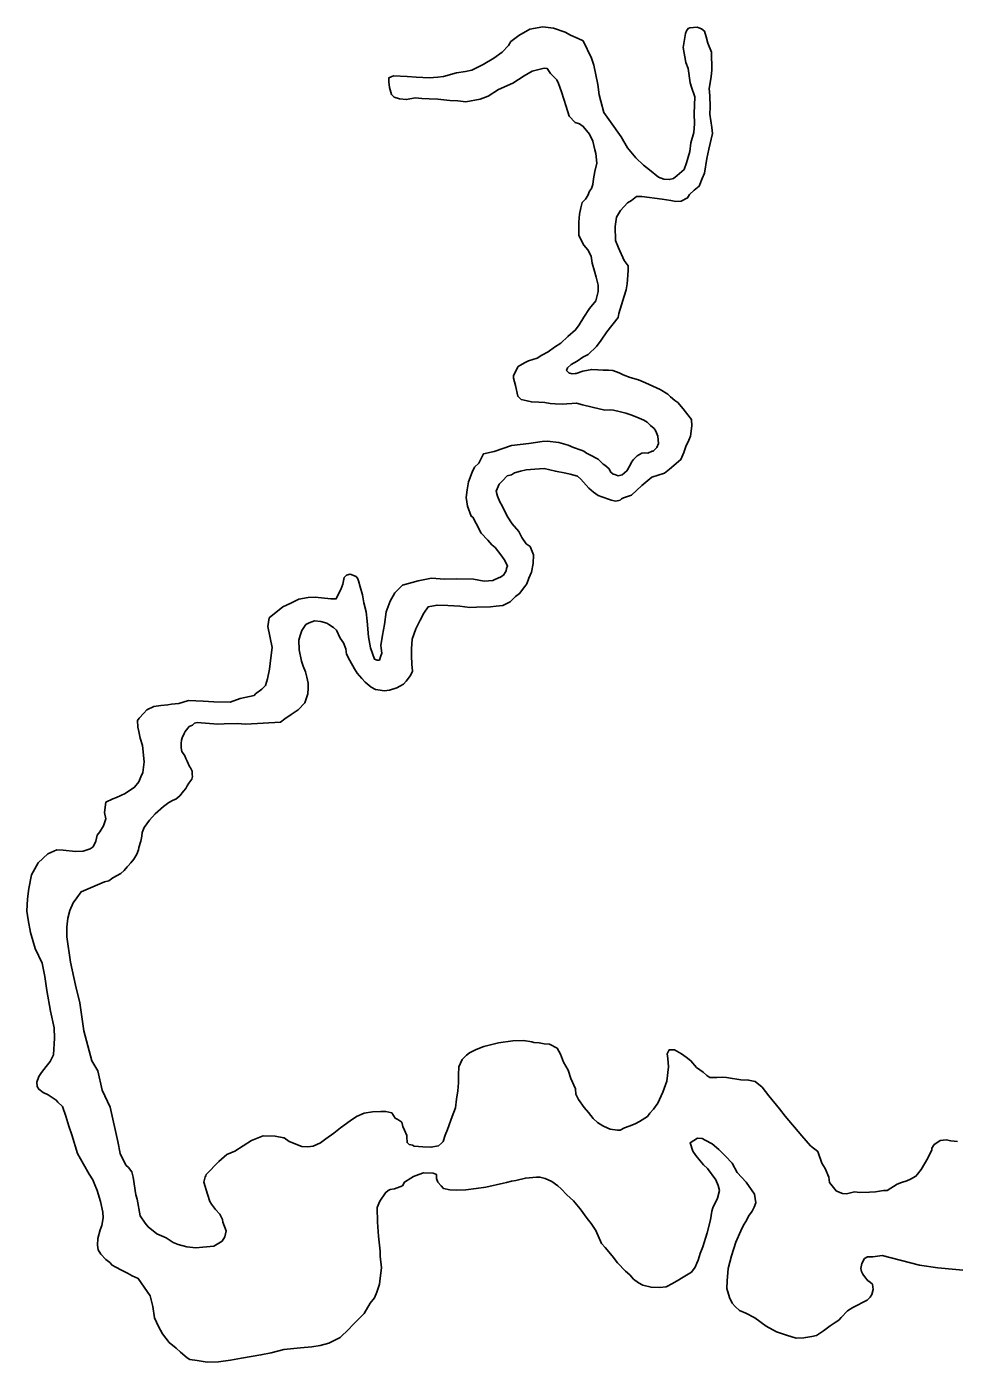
# Model space of a CAD drawing. Extents: x -83719 to 153526, y -11835 to 11446.
# Drawn here: x -2895.7 to -2838.3, y -828.8 to -746.2 of the extents above; entities that cross this region are included whole.
import ezdxf

# ---------------------------------------------------------------- set-up
doc = ezdxf.new("R2010")
doc.units = 0
doc.layers.add('Level 9', color=7, linetype='Continuous')

msp = doc.modelspace()

# ---------------------------------------------------------------- linework, layer by layer
at = {"layer": 'Level 9'}
for points in [[(-2853.273, -752.423), (-2853.396, -751.592), (-2853.376, -751.124), (-2853.395, -750.457), (-2853.442, -749.991), (-2853.328, -749.287), (-2853.274, -748.851), (-2853.305, -747.751), (-2853.521, -747.19), (-2853.632, -746.792), (-2853.741, -746.461), (-2853.912, -746.299), (-2854.08, -746.237), (-2854.181, -746.207), (-2854.646, -746.253), (-2854.745, -746.289), (-2854.841, -746.426), (-2854.903, -746.594), (-2855.045, -747.466), (-2854.885, -748.396), (-2854.742, -748.759), (-2854.616, -749.657), (-2854.542, -749.922), (-2854.326, -750.517), (-2854.363, -751.552), (-2854.345, -752.186), (-2854.397, -752.721), (-2854.578, -753.361), (-2854.63, -753.896), (-2854.843, -754.603), (-2854.998, -755.008), (-2855.42, -755.387), (-2855.648, -755.56), (-2855.912, -755.635), (-2856.246, -755.611), (-2856.582, -755.487), (-2857.128, -755.035), (-2857.502, -754.745), (-2857.981, -754.291), (-2858.498, -753.671), (-2858.884, -752.981), (-2859.543, -752.065), (-2859.959, -751.476), (-2860.145, -750.78), (-2860.256, -750.383), (-2860.341, -749.751), (-2860.574, -748.556), (-2860.719, -748.126), (-2861.25, -747.04), (-2861.553, -746.915), (-2862.025, -746.695), (-2862.364, -746.504), (-2863.07, -746.257), (-2863.738, -746.175), (-2864.533, -746.331), (-2865.221, -746.718), (-2865.71, -747.099), (-2865.869, -747.337), (-2866.257, -747.748), (-2866.779, -748.13), (-2867.434, -748.516), (-2868.123, -748.869), (-2868.521, -748.947), (-2869.084, -749.029), (-2869.877, -749.252), (-2870.242, -749.296), (-2870.774, -749.344), (-2871.174, -749.322), (-2871.574, -749.3), (-2872.141, -749.249), (-2872.975, -749.206), (-2873.271, -749.348), (-2873.264, -749.581), (-2873.22, -749.947), (-2873.108, -750.378), (-2872.937, -750.54), (-2872.602, -750.63), (-2872.167, -750.685), (-2871.638, -750.57), (-2871.237, -750.625), (-2870.77, -750.646), (-2870.237, -750.664), (-2869.502, -750.743), (-2869.002, -750.763), (-2868.501, -750.815), (-2867.607, -750.657), (-2867.112, -750.476), (-2866.492, -750.058), (-2865.604, -749.666), (-2864.884, -749.212), (-2864.392, -748.931), (-2863.665, -748.743), (-2863.465, -748.771), (-2863.257, -749.066), (-2862.879, -749.456), (-2862.773, -749.686), (-2862.592, -750.215), (-2862.3, -751.108), (-2862.117, -751.704), (-2861.739, -752.094), (-2861.47, -752.186)], [(-2861.47, -752.186), (-2861.233, -752.346), (-2860.853, -752.836), (-2860.641, -753.264), (-2860.526, -753.795), (-2860.453, -754.027), (-2860.402, -754.626), (-2860.521, -755.13), (-2860.608, -755.6), (-2860.646, -755.937)], [(-2858.862, -775.392), (-2858.751, -775.34), (-2858.257, -775.159), (-2857.607, -774.574), (-2856.99, -774.056), (-2856.198, -773.8), (-2855.905, -773.558), (-2855.189, -772.97), (-2855.002, -772.531), (-2854.879, -772.161), (-2854.691, -771.755), (-2854.597, -771.518), (-2854.516, -770.882), (-2854.527, -770.482), (-2854.768, -770.188), (-2855.045, -769.829), (-2855.389, -769.438), (-2855.559, -769.309), (-2855.832, -769.083), (-2856.003, -768.921), (-2856.477, -768.634), (-2857.387, -768.226), (-2857.826, -768.038), (-2858.329, -767.885), (-2858.767, -767.731), (-2859.003, -767.604), (-2859.407, -767.448), (-2859.674, -767.422), (-2860.007, -767.432), (-2860.341, -767.408), (-2860.708, -767.385), (-2861.27, -767.501), (-2861.666, -767.645), (-2861.732, -767.647), (-2861.932, -767.653), (-2862.066, -767.623), (-2862.099, -767.624), (-2862.27, -767.462), (-2862.208, -767.294), (-2861.981, -767.087), (-2861.621, -766.876), (-2861.261, -766.633), (-2860.934, -766.457), (-2860.414, -765.975), (-2860.126, -765.566), (-2859.775, -765.056), (-2859.067, -764.168), (-2859.04, -763.933), (-2858.705, -762.856), (-2858.583, -762.452), (-2858.527, -762.083), (-2858.475, -761.548), (-2858.451, -761.247), (-2858.458, -760.98), (-2858.7, -760.653), (-2859.056, -759.862), (-2859.235, -759.4), (-2859.26, -758.532), (-2859.176, -757.963), (-2858.921, -757.555), (-2858.502, -757.076), (-2858.24, -756.935), (-2857.947, -756.693), (-2857.614, -756.684), (-2856.344, -756.848), (-2855.809, -756.933), (-2855.508, -756.992), (-2855.175, -756.982), (-2854.781, -756.771), (-2854.654, -756.567), (-2854.362, -756.292), (-2854.069, -756.05), (-2853.883, -755.577), (-2853.726, -755.239), (-2853.585, -754.334), (-2853.468, -753.763), (-2853.229, -752.789), (-2853.273, -752.423)], [(-2860.646, -755.937), (-2860.718, -756.197), (-2860.858, -756.357), (-2860.958, -756.616), (-2861.097, -756.855), (-2861.297, -757.055), (-2861.396, -757.394), (-2861.476, -757.772), (-2861.516, -758.271), (-2861.516, -758.65), (-2861.516, -759.069), (-2861.378, -759.339)], [(-2861.378, -759.339), (-2861.192, -759.688), (-2860.95, -759.982), (-2860.739, -760.376), (-2860.694, -760.809), (-2860.546, -761.306), (-2860.436, -761.67), (-2860.322, -762.167), (-2860.314, -762.467), (-2860.311, -762.567), (-2860.461, -763.139), (-2860.847, -763.617), (-2861.198, -764.161), (-2861.484, -764.636), (-2861.709, -764.943), (-2862.197, -765.357), (-2862.618, -765.77), (-2863.01, -766.014), (-2863.402, -766.292), (-2863.796, -766.504), (-2864.09, -766.679), (-2864.618, -766.861), (-2864.881, -766.968), (-2865.274, -767.213), (-2865.558, -767.755), (-2865.553, -767.922), (-2865.44, -768.386), (-2865.289, -769.049), (-2865.083, -769.244), (-2864.714, -769.333), (-2864.446, -769.393), (-2863.98, -769.413), (-2863.613, -769.436), (-2863.278, -769.493), (-2862.978, -769.518), (-2862.544, -769.539), (-2861.647, -769.481), (-2861.278, -769.57), (-2860.675, -769.72), (-2859.904, -769.899), (-2859.538, -769.889), (-2859.371, -769.917), (-2858.935, -770.005), (-2858.6, -770.096), (-2858.298, -770.187), (-2857.927, -770.344), (-2857.489, -770.532), (-2857.285, -770.66), (-2857.08, -770.854), (-2856.842, -771.048), (-2856.737, -771.212), (-2856.629, -771.509), (-2856.589, -771.741), (-2856.582, -771.975), (-2856.675, -772.211), (-2856.902, -772.451), (-2856.968, -772.453), (-2857.232, -772.561), (-2857.459, -772.548)], [(-2864.607, -771.967), (-2865.668, -772.097), (-2866.757, -772.462), (-2867.419, -772.614), (-2867.702, -773.189), (-2867.961, -773.43), (-2868.119, -773.735), (-2868.335, -774.342), (-2868.421, -774.845), (-2868.474, -775.314), (-2868.393, -775.845), (-2868.175, -776.473), (-2868.073, -776.537), (-2867.862, -776.932), (-2867.546, -777.524), (-2867.135, -777.946), (-2866.893, -778.24), (-2866.689, -778.401), (-2866.343, -778.858), (-2866.135, -779.153), (-2865.924, -779.547), (-2865.986, -779.716), (-2866.015, -779.85), (-2866.079, -779.952), (-2866.174, -780.122), (-2866.403, -780.262), (-2866.436, -780.263), (-2866.831, -780.441), (-2867.362, -780.489), (-2868.031, -780.374), (-2869.065, -780.337), (-2869.83, -780.358), (-2870.63, -780.314), (-2871.458, -780.471), (-2872.416, -780.732), (-2872.902, -781.212), (-2873.187, -781.721), (-2873.435, -782.396), (-2873.546, -783.166), (-2873.66, -783.837), (-2873.775, -784.475), (-2873.737, -784.64), (-2873.696, -784.94), (-2873.789, -785.176), (-2873.85, -785.378), (-2873.983, -785.382), (-2874.151, -785.32), (-2874.404, -784.626), (-2874.523, -783.928), (-2874.617, -782.963), (-2874.667, -782.397), (-2874.816, -781.834), (-2874.896, -781.335), (-2875.044, -780.839), (-2875.154, -780.475), (-2875.191, -780.342), (-2875.294, -780.212), (-2875.665, -780.055), (-2875.896, -780.129), (-2876.025, -780.266), (-2876.114, -780.669), (-2876.238, -781.006), (-2876.364, -781.243), (-2876.521, -781.581), (-2876.854, -781.591), (-2877.822, -781.484), (-2878.255, -781.497), (-2878.851, -781.614), (-2879.343, -781.861), (-2879.837, -782.075), (-2880.683, -782.767), (-2880.767, -783.303), (-2880.498, -784.597), (-2880.58, -785.234), (-2880.66, -785.937), (-2880.776, -786.541), (-2880.897, -786.945), (-2881.124, -787.185), (-2881.515, -787.463), (-2881.612, -787.566), (-2882.473, -787.757), (-2883.099, -787.975), (-2884.098, -787.969), (-2884.765, -787.921), (-2885.666, -787.88), (-2886.26, -788.064), (-2886.725, -788.11), (-2886.956, -788.15), (-2887.388, -788.196), (-2887.82, -788.241), (-2888.246, -788.453), (-2888.44, -788.659), (-2888.731, -788.968), (-2888.827, -789.104), (-2888.815, -789.537), (-2888.741, -789.802), (-2888.663, -790.201), (-2888.517, -790.664), (-2888.422, -791.663), (-2888.503, -792.332), (-2888.628, -792.603)], [(-2859.635, -773.529), (-2859.908, -773.303), (-2860.009, -773.24), (-2860.317, -772.948), (-2860.825, -772.662), (-2861.027, -772.567), (-2861.197, -772.439), (-2861.365, -772.377), (-2861.836, -772.223), (-2862.173, -772.066), (-2862.744, -771.915), (-2863.478, -771.835), (-2863.778, -771.844), (-2864.607, -771.967)], [(-2857.459, -772.548), (-2857.617, -772.579), (-2857.897, -772.738), (-2858.116, -772.958), (-2858.245, -773.136)], [(-2866.402, -775.589), (-2866.546, -775.226), (-2866.621, -774.928), (-2866.433, -774.488), (-2866.239, -774.283), (-2865.948, -773.974), (-2865.684, -773.9), (-2865.487, -773.794), (-2865.124, -773.684), (-2864.76, -773.607), (-2864.229, -773.559), (-2863.664, -773.509), (-2862.96, -773.69), (-2862.324, -773.805), (-2862.056, -773.865), (-2861.586, -773.985), (-2861.381, -774.179), (-2860.899, -774.733), (-2860.592, -774.992), (-2860.32, -775.184), (-2860.085, -775.278), (-2859.614, -775.431), (-2859.507, -775.471)], [(-2859.635, -773.529), (-2859.592, -773.636), (-2859.532, -773.755), (-2859.392, -773.875), (-2859.272, -773.895), (-2859.071, -773.964)], [(-2858.245, -773.136), (-2858.279, -773.191), (-2858.501, -773.598), (-2858.532, -773.665), (-2858.825, -773.907), (-2859.071, -773.964)], [(-2872.206, -786.683), (-2871.925, -786.325), (-2871.8, -786.055), (-2871.845, -785.622), (-2871.859, -785.122), (-2871.872, -784.688), (-2871.822, -784.086), (-2871.607, -783.446), (-2871.323, -782.904), (-2871.102, -782.464), (-2870.846, -782.089), (-2870.284, -781.973), (-2869.617, -781.988), (-2868.883, -782.034), (-2868.249, -782.116), (-2867.849, -782.105), (-2866.984, -782.081), (-2866.619, -782.037), (-2866.221, -781.992), (-2865.761, -781.779), (-2865.438, -781.436), (-2865.176, -781.262), (-2864.856, -780.819), (-2864.727, -780.649), (-2864.604, -780.311), (-2864.448, -779.94), (-2864.33, -779.402), (-2864.312, -778.868), (-2864.526, -778.34), (-2864.764, -778.18), (-2865.041, -777.787), (-2865.218, -777.425), (-2865.631, -776.936), (-2865.944, -776.477), (-2866.262, -775.819), (-2866.402, -775.589)], [(-2858.862, -775.392), (-2858.953, -775.47), (-2859.213, -775.53), (-2859.507, -775.471)], [(-2885.437, -792.446), (-2885.442, -792.246), (-2885.548, -792.049), (-2885.617, -791.951), (-2885.76, -791.621), (-2885.831, -791.456), (-2885.902, -791.291), (-2886.076, -791.029), (-2886.116, -790.797), (-2886.118, -790.73), (-2886.123, -790.53), (-2886.096, -790.329), (-2886.066, -790.194), (-2885.941, -789.924), (-2885.878, -789.789), (-2885.62, -789.481), (-2885.423, -789.409), (-2885.293, -789.271), (-2885.128, -789.233), (-2883.86, -789.331), (-2883.461, -789.32), (-2882.662, -789.297), (-2882.128, -789.349), (-2879.967, -789.222), (-2879.707, -789.014), (-2879.315, -788.736), (-2878.89, -788.457), (-2878.47, -788.011), (-2878.377, -787.775), (-2878.285, -787.472), (-2878.263, -787.104), (-2878.271, -786.804), (-2878.348, -786.439), (-2878.424, -786.107), (-2878.567, -785.744), (-2878.676, -785.447), (-2878.829, -784.75), (-2878.846, -784.15), (-2878.754, -783.847), (-2878.663, -783.544), (-2878.407, -783.17), (-2878.21, -783.064), (-2877.881, -782.955), (-2877.48, -782.977), (-2877.111, -783.1), (-2876.976, -783.163), (-2876.704, -783.356), (-2876.5, -783.517), (-2876.286, -784.011), (-2876.078, -784.306), (-2875.934, -784.669), (-2875.891, -785.002), (-2875.681, -785.396), (-2875.399, -785.922), (-2875.225, -786.184), (-2874.95, -786.51), (-2874.744, -786.738), (-2874.368, -787.061), (-2874.098, -787.187), (-2873.797, -787.246), (-2873.563, -787.272), (-2873.231, -787.23), (-2872.769, -787.083)], [(-2872.206, -786.683), (-2872.354, -786.857), (-2872.593, -786.996), (-2872.769, -787.083)], [(-2888.628, -792.603), (-2888.753, -792.907), (-2889.01, -793.248), (-2889.598, -793.632), (-2890.124, -793.88), (-2890.355, -793.953), (-2890.782, -794.165), (-2890.864, -794.802), (-2890.786, -795.2), (-2890.94, -795.639), (-2891.162, -796.012), (-2891.323, -796.217), (-2891.413, -796.586), (-2891.569, -796.925), (-2891.765, -797.064), (-2892.194, -797.209), (-2892.66, -797.222), (-2893.428, -797.144), (-2893.828, -797.122), (-2894.387, -797.371), (-2894.971, -797.922), (-2895.382, -798.667), (-2895.558, -799.507), (-2895.64, -800.143), (-2895.685, -800.912), (-2895.604, -801.444), (-2895.448, -802.241), (-2895.153, -803.234), (-2894.729, -804.123), (-2894.572, -804.953), (-2894.448, -805.817), (-2894.211, -807.112), (-2893.982, -808.141), (-2893.965, -808.774), (-2894.035, -809.811), (-2894.223, -810.217), (-2894.481, -810.524), (-2894.77, -810.9), (-2894.93, -811.138), (-2895.053, -811.508), (-2895.045, -811.775), (-2894.94, -811.939), (-2894.669, -812.132), (-2894.365, -812.29), (-2893.856, -812.61), (-2893.753, -812.74), (-2893.479, -812.999), (-2893.262, -813.594), (-2893.078, -814.223), (-2892.897, -814.752), (-2892.531, -815.91), (-2892.179, -816.568), (-2891.829, -817.192), (-2891.585, -817.552), (-2891.513, -817.75), (-2891.334, -818.213), (-2891.115, -818.874), (-2890.963, -819.537), (-2890.953, -819.904), (-2891.039, -820.374), (-2891.132, -820.644), (-2891.283, -821.182), (-2891.305, -821.583), (-2891.263, -821.882), (-2891.089, -822.144), (-2890.78, -822.469), (-2890.545, -822.651)], [(-2873.46, -813.304), (-2873.759, -813.312), (-2874.291, -813.327), (-2874.788, -813.408), (-2875.282, -813.622), (-2875.674, -813.9), (-2876.261, -814.317), (-2876.684, -814.663), (-2877.174, -815.01), (-2877.5, -815.253), (-2877.96, -815.466), (-2878.292, -815.509), (-2878.659, -815.486), (-2879.433, -815.174), (-2879.739, -814.949), (-2879.772, -814.95), (-2880.309, -814.832), (-2881.041, -814.819), (-2881.766, -815.106), (-2882.812, -815.77), (-2883.306, -815.984), (-2883.794, -816.398), (-2884.569, -817.221), (-2884.601, -817.289), (-2884.632, -817.356), (-2884.723, -817.693), (-2884.502, -818.421), (-2884.356, -818.884), (-2884.251, -819.048), (-2884.009, -819.375), (-2883.734, -819.668), (-2883.559, -819.996), (-2883.554, -820.163), (-2883.339, -820.691), (-2883.429, -821.061), (-2883.587, -821.332), (-2884.111, -821.647), (-2884.776, -821.7), (-2885.207, -821.745), (-2885.775, -821.694), (-2886.312, -821.543), (-2886.615, -821.418), (-2887.056, -821.13), (-2887.629, -820.879), (-2888.174, -820.46), (-2888.347, -820.231), (-2888.659, -819.773), (-2888.855, -818.744), (-2888.929, -818.479), (-2889.093, -817.382), (-2889.169, -817.05), (-2889.376, -816.789), (-2889.547, -816.627), (-2889.901, -815.903), (-2890.054, -815.173), (-2890.514, -813.049), (-2891.01, -811.995), (-2891.277, -810.801), (-2891.661, -810.178), (-2892.146, -808.322), (-2892.395, -806.594), (-2892.659, -805.5), (-2892.965, -804.073), (-2893.209, -802.511), (-2893.193, -801.91), (-2893.143, -801.341), (-2893.023, -800.871), (-2892.803, -800.397), (-2892.579, -800.09), (-2892.323, -799.716), (-2890.875, -799.108), (-2890.611, -799.034), (-2890.349, -798.86), (-2889.858, -798.579), (-2889.663, -798.406), (-2889.47, -798.167), (-2889.405, -798.099), (-2889.244, -797.927), (-2889.051, -797.688), (-2888.923, -797.484), (-2888.86, -797.382), (-2888.767, -797.113), (-2888.738, -796.978), (-2888.616, -796.574), (-2888.558, -796.272), (-2888.531, -796.038), (-2888.407, -795.734), (-2888.086, -795.291), (-2887.732, -794.881), (-2887.212, -794.432), (-2886.886, -794.189), (-2886.623, -794.048), (-2886.459, -793.977), (-2886.198, -793.769), (-2885.973, -793.496), (-2885.844, -793.326), (-2885.749, -793.156), (-2885.654, -792.986), (-2885.461, -792.747), (-2885.433, -792.58), (-2885.437, -792.446)], [(-2853.814, -810.878), (-2854.225, -810.593), (-2854.57, -810.169), (-2854.876, -809.944), (-2855.148, -809.751), (-2855.588, -809.496), (-2855.621, -809.497), (-2855.92, -809.506), (-2856.047, -809.743), (-2856.005, -810.042), (-2855.958, -810.541), (-2856.065, -811.446), (-2856.313, -812.12), (-2856.626, -812.797), (-2856.882, -813.171), (-2857.108, -813.411), (-2857.269, -813.616), (-2857.76, -813.93), (-2858.022, -814.071), (-2858.384, -814.214), (-2858.681, -814.323), (-2858.943, -814.464), (-2859.11, -814.469), (-2859.577, -814.415), (-2859.712, -814.352), (-2860.016, -814.194), (-2860.355, -814.003), (-2860.628, -813.744), (-2860.905, -813.384), (-2861.18, -813.058), (-2861.527, -812.567), (-2861.703, -812.239), (-2861.712, -811.905), (-2861.997, -811.279), (-2862.178, -810.75), (-2862.458, -810.257), (-2862.639, -809.762), (-2862.849, -809.4), (-2863.322, -809.147), (-2863.656, -809.123), (-2863.957, -809.064), (-2864.291, -809.04), (-2864.425, -809.011), (-2864.927, -808.925), (-2865.592, -808.944), (-2866.487, -809.069), (-2867.38, -809.294), (-2867.874, -809.475), (-2868.268, -809.686), (-2868.464, -809.825), (-2868.722, -810.1), (-2868.943, -810.54), (-2868.962, -811.041), (-2868.948, -811.541), (-2869, -812.043), (-2869.086, -812.546), (-2869.137, -813.082), (-2869.355, -813.622), (-2869.632, -814.431), (-2869.789, -814.769), (-2869.911, -815.173), (-2870.008, -815.276), (-2870.203, -815.448), (-2870.666, -815.528), (-2871.166, -815.509), (-2871.701, -815.457), (-2871.802, -815.393), (-2872.003, -815.366), (-2872.14, -815.236), (-2872.149, -814.902), (-2872.152, -814.802), (-2872.294, -814.473), (-2872.401, -814.242), (-2872.475, -813.977), (-2872.713, -813.817), (-2872.882, -813.721), (-2873.091, -813.393), (-2873.46, -813.304)], [(-2852.379, -811.214), (-2852.642, -811.195), (-2852.961, -811.215), (-2853.4, -811.215), (-2853.579, -811.095), (-2853.814, -810.878)], [(-2844.118, -818.319), (-2844.451, -818.295), (-2844.947, -818.409), (-2845.181, -818.382), (-2845.349, -818.32), (-2845.585, -818.227), (-2845.999, -817.704), (-2846.042, -817.372), (-2846.257, -816.844), (-2846.466, -816.516), (-2846.72, -815.789), (-2847.162, -815.434), (-2847.713, -814.815), (-2848.746, -813.609), (-2849.092, -813.152), (-2849.747, -812.336), (-2850.162, -811.814), (-2850.604, -811.459), (-2851.006, -811.37), (-2851.473, -811.35), (-2852.242, -811.238), (-2852.379, -811.214)], [(-2866.178, -817.756), (-2865.977, -817.699), (-2865.679, -817.624), (-2865.414, -817.583), (-2864.819, -817.433), (-2864.121, -817.38), (-2863.922, -817.374), (-2863.586, -817.465), (-2863.181, -817.654), (-2862.808, -817.91), (-2862.603, -818.105), (-2862.26, -818.462), (-2861.849, -818.851), (-2861.436, -819.34), (-2860.986, -819.928), (-2860.744, -820.255), (-2860.465, -820.682), (-2860.11, -821.473), (-2859.87, -821.733), (-2859.455, -822.255), (-2859.11, -822.679), (-2858.63, -823.2), (-2858.357, -823.426), (-2858.116, -823.686), (-2857.81, -823.911), (-2857.539, -824.07), (-2857.037, -824.19), (-2856.503, -824.208), (-2856.105, -824.164), (-2855.712, -823.952), (-2855.318, -823.741), (-2855.154, -823.636), (-2854.533, -823.251), (-2854.308, -822.945), (-2854.215, -822.708), (-2854.121, -822.506), (-2853.999, -822.102), (-2853.844, -821.697), (-2853.569, -820.821), (-2853.359, -820.014), (-2853.274, -819.478), (-2853.213, -819.276), (-2852.931, -818.667), (-2852.811, -818.196), (-2852.886, -817.898), (-2853.03, -817.535), (-2853.548, -816.849), (-2853.788, -816.622), (-2853.995, -816.361), (-2854.271, -816.035), (-2854.445, -815.772), (-2854.626, -815.244), (-2854.168, -814.964), (-2853.867, -814.989), (-2853.698, -815.084), (-2853.259, -815.305), (-2852.85, -815.661), (-2852.438, -816.083), (-2852.027, -816.505), (-2851.71, -817.097), (-2851.161, -817.683), (-2850.64, -818.436), (-2850.559, -818.967), (-2850.651, -819.237), (-2850.777, -819.474), (-2851.002, -819.781)], [(-2838.08, -815.178), (-2838.481, -815.123), (-2838.782, -815.065), (-2839.147, -815.108), (-2839.343, -815.247), (-2839.507, -815.352), (-2839.666, -815.59), (-2839.664, -815.69), (-2839.916, -816.198), (-2840.328, -816.91), (-2840.554, -817.184), (-2840.65, -817.32), (-2840.978, -817.496), (-2841.208, -817.603), (-2841.538, -817.712), (-2841.801, -817.82), (-2842.423, -818.204), (-2842.656, -818.211), (-2843.153, -818.292), (-2843.519, -818.302), (-2844.118, -818.319)], [(-2873.856, -823.996), (-2873.8, -823.627), (-2873.718, -822.99), (-2873.806, -822.259), (-2873.814, -821.958), (-2873.907, -821.026), (-2873.965, -820.16), (-2873.99, -819.26), (-2873.835, -818.855), (-2873.483, -818.344), (-2873.321, -818.206), (-2873.19, -818.136), (-2872.925, -818.095), (-2872.43, -817.914), (-2872.304, -817.677), (-2871.911, -817.432), (-2871.748, -817.328), (-2871.418, -817.218), (-2871.121, -817.11), (-2870.521, -817.126), (-2870.319, -817.221), (-2870.312, -817.454), (-2870.239, -817.686), (-2870.033, -817.913), (-2869.895, -818.076), (-2869.493, -818.165), (-2869.093, -818.187), (-2868.494, -818.171), (-2867.864, -818.086), (-2867.271, -817.992)], [(-2866.178, -817.756), (-2867.271, -817.992)], [(-2851.002, -819.781), (-2851.127, -820.052), (-2851.318, -820.357), (-2851.475, -820.695), (-2851.788, -821.405), (-2852.064, -822.247), (-2852.275, -823.021), (-2852.32, -823.79), (-2852.34, -824.258), (-2852.191, -824.821), (-2852.014, -825.183), (-2851.842, -825.379), (-2851.569, -825.638), (-2851.165, -825.793), (-2850.624, -826.079), (-2849.91, -826.593), (-2849.268, -826.942), (-2848.662, -827.158), (-2848.058, -827.341), (-2847.592, -827.328), (-2847.46, -827.291), (-2847.095, -827.248), (-2846.797, -827.173), (-2846.372, -826.894), (-2845.948, -826.581), (-2845.589, -826.337), (-2845.425, -826.233), (-2845.264, -826.061), (-2844.876, -825.65), (-2844.549, -825.44), (-2843.663, -824.982), (-2843.468, -824.809), (-2843.373, -824.64), (-2843.281, -824.337), (-2843.324, -824.004), (-2843.563, -823.81), (-2843.596, -823.811), (-2843.837, -823.518), (-2843.941, -823.387), (-2844.012, -823.222), (-2844.051, -823.023), (-2843.993, -822.721), (-2843.835, -822.416), (-2843.638, -822.311), (-2843.505, -822.307), (-2843.306, -822.301), (-2842.742, -822.219), (-2840.428, -822.821), (-2839.291, -822.989), (-2837.288, -823.167)], [(-2890.545, -822.651), (-2890.401, -822.83), (-2890.161, -822.95), (-2889.822, -823.13), (-2889.442, -823.326)], [(-2889.442, -823.326), (-2889.153, -823.492), (-2888.783, -823.648), (-2888.053, -824.729), (-2887.868, -825.391), (-2887.781, -826.09), (-2887.533, -826.617), (-2887.287, -827.077), (-2886.873, -827.6), (-2886.43, -827.954), (-2886.156, -828.214), (-2885.747, -828.569), (-2885.578, -828.665), (-2885.143, -828.719), (-2884.507, -828.835), (-2883.809, -828.815), (-2883.08, -828.694), (-2882.384, -828.575), (-2881.191, -828.374), (-2880.561, -828.256), (-2879.769, -828.034), (-2878.739, -827.938), (-2878.042, -827.885), (-2877.511, -827.803), (-2876.983, -827.655), (-2876.293, -827.302), (-2875.742, -826.786), (-2875.516, -826.546), (-2874.804, -825.825), (-2874.422, -825.18), (-2874.165, -824.839), (-2874.009, -824.501), (-2873.856, -823.996)]]:
    msp.add_lwpolyline(points, dxfattribs=at)

doc.saveas('drawing.dxf')
